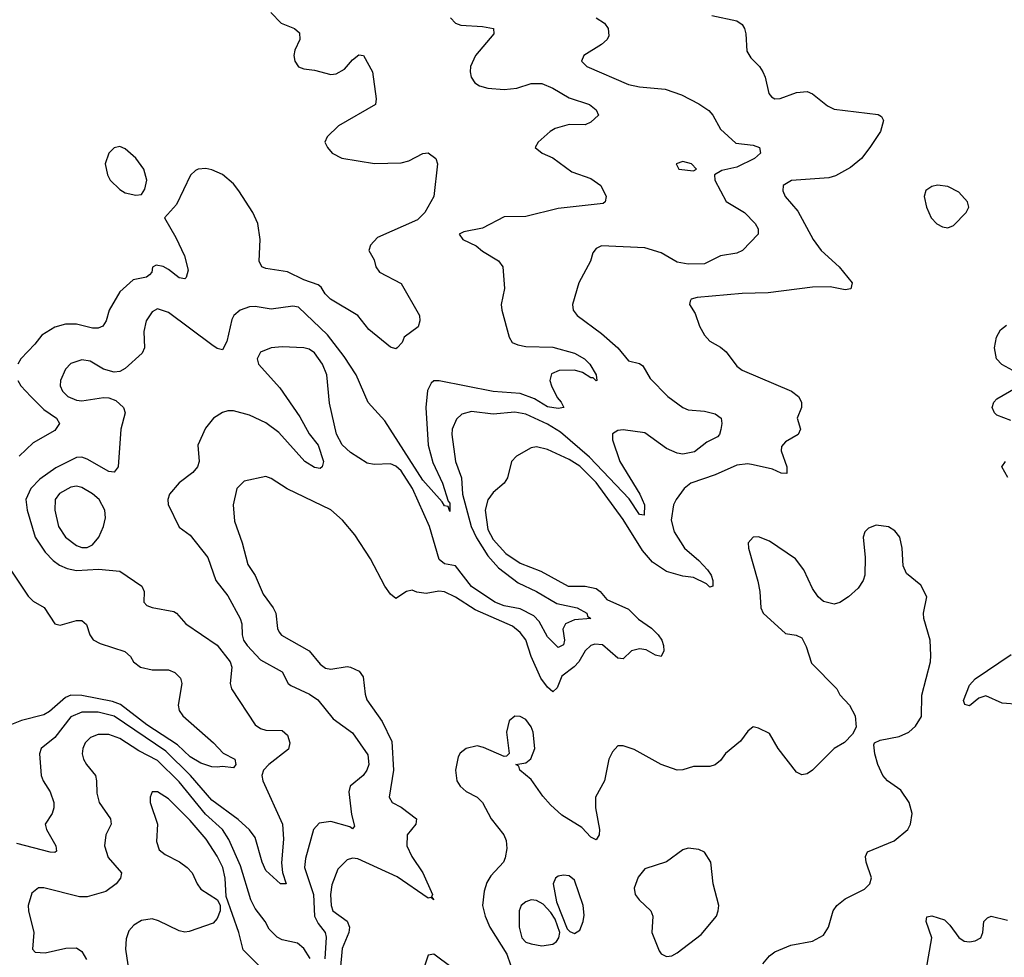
# Model space of a CAD drawing. Header units: inches. Extents: x 1603819 to 1745079, y 385938 to 533966.
# Tile 279 of 561: x 1695300 to 1698938, y 434238 to 437703. Entities that reach past the tile are written whole.
import ezdxf

# ---------------------------------------------------------------- set-up
doc = ezdxf.new("R2010")
doc.units = ezdxf.units.IN
doc.header["$MEASUREMENT"] = 0
doc.layers.add('B6493', color=7, linetype='Continuous')

msp = doc.modelspace()

# ---------------------------------------------------------------- linework, layer by layer
at = {"layer": 'B6493', "color": 5}
for points, elevation in [([(1696891.8, 437710), (1696910.6, 437690), (1696930, 437682.8), (1697010, 437678), (1697051, 437670), (1697052.4, 437650), (1696984.4, 437570), (1696966, 437530), (1696964.2, 437510), (1696968.8, 437490), (1696982.4, 437470), (1696999, 437459), (1697029.6, 437449.6), (1697090, 437445), (1697137, 437450), (1697190, 437467), (1697230, 437467.5), (1697270, 437450.1), (1697330, 437413.8), (1697405.5, 437390), (1697430.4, 437370), (1697438.8, 437350), (1697410, 437324.5), (1697390, 437314), (1697330, 437315.1), (1697279.2, 437300.8), (1697260.7, 437290), (1697216, 437250), (1697204.7, 437230), (1697231.3, 437210), (1697270, 437192.4), (1697340.8, 437140.8), (1697410, 437115.5), (1697447.2, 437090), (1697467, 437050), (1697463, 437030), (1697456.5, 437023.5), (1697290, 437005.2), (1697170, 436975), (1697090, 436974.8), (1697010, 436932.2), (1696941.4, 436918.6), (1696924, 436910), (1696937.3, 436890), (1696986.7, 436866.7), (1697010, 436847.2), (1697070, 436811.7), (1697086, 436790), (1697091.7, 436710), (1697079.5, 436650), (1697081.3, 436630), (1697109.3, 436529.3), (1697120.3, 436510), (1697140.9, 436500.9), (1697170, 436495.7), (1697270, 436492.4), (1697350.3, 436470), (1697386.7, 436450), (1697406.7, 436430), (1697430.2, 436390), (1697433, 436370), (1697430, 436368), (1697419.4, 436379.4), (1697410, 436379.7), (1697379.5, 436399.5), (1697350, 436408.1), (1697294.1, 436405.9), (1697265.8, 436394.2), (1697259.3, 436370), (1697265, 436350), (1697286.1, 436306.1), (1697301.1, 436290), (1697310.5, 436270), (1697290, 436265.6), (1697250, 436272.1), (1697202, 436302), (1697150, 436321.5), (1697050, 436329), (1696850, 436368.2), (1696830, 436368.1), (1696820.1, 436359.9), (1696807.6, 436332.4), (1696800.5, 436270), (1696810.1, 436130.1), (1696826.8, 436066.8), (1696862.8, 435990), (1696883.4, 435923.4), (1696890, 435915.8), (1696890, 435886), (1696883.9, 435903.9), (1696870, 435906.2), (1696861.6, 435921.6), (1696790, 436000.9), (1696650, 436220.7), (1696588.1, 436288.1), (1696543.9, 436390), (1696498.8, 436458.8), (1696437.7, 436537.7), (1696330, 436639.9), (1696310, 436644.5), (1696230, 436632.5), (1696170, 436642.9), (1696150, 436641.8), (1696115.2, 436630), (1696091.5, 436610), (1696084.6, 436595.4), (1696065.8, 436514.2), (1696050, 436482.4), (1696030, 436487.4), (1696010, 436500.8), (1695850, 436620.8), (1695810, 436634.2), (1695790, 436622.7), (1695767.4, 436590), (1695759.5, 436550), (1695762, 436490), (1695753.1, 436470), (1695690, 436413.6), (1695670, 436402.9), (1695650, 436400.5), (1695610, 436412), (1695560.5, 436440.5), (1695530, 436445.4), (1695490, 436432.5), (1695470, 436411.1), (1695451.1, 436370), (1695450.2, 436350), (1695458.4, 436330), (1695478, 436310), (1695510, 436296.4), (1695530, 436294), (1695610, 436306.7), (1695630, 436306), (1695656.1, 436296.1), (1695684.4, 436270), (1695690.3, 436250), (1695674, 436190), (1695664, 436050), (1695650, 436031.3), (1695630, 436032.7), (1695550, 436079.1), (1695530, 436086.3), (1695510, 436085), (1695433.7, 436046.3), (1695374.5, 436005.5), (1695342, 435970), (1695323.2, 435930), (1695328.1, 435890), (1695358, 435790), (1695394.7, 435734.7), (1695424.2, 435704.2), (1695447.7, 435687.7), (1695475.4, 435675.4), (1695510, 435667.4), (1695591.8, 435671.8), (1695670, 435664.6), (1695751.8, 435610), (1695760.3, 435590), (1695759.5, 435550), (1695770, 435537.6), (1695790.2, 435530.2), (1695870, 435516.5), (1695880.3, 435510), (1695914.3, 435470), (1696030, 435391), (1696078.3, 435330), (1696084.8, 435310), (1696077.8, 435250), (1696083.1, 435230), (1696170, 435097.4), (1696190, 435083.5), (1696210, 435077.8), (1696270, 435076.2), (1696290, 435058.5), (1696298.4, 435030), (1696293.2, 435006.8), (1696220.4, 434950), (1696201.4, 434930), (1696195, 434910), (1696198.7, 434890), (1696271.5, 434730), (1696274.5, 434674.5), (1696267.5, 434587.5), (1696272, 434552), (1696284.7, 434510), (1696264.5, 434510), (1696210, 434558.7), (1696195.7, 434590), (1696170, 434680.5), (1696149.4, 434709.4), (1696107.4, 434747.4), (1696010, 434819.3), (1695931.9, 434910), (1695840.3, 435000.3), (1695650, 435128.6), (1695590, 435144.1), (1695530, 435143.7), (1695490, 435127.2), (1695430, 435050.6), (1695380.3, 435010), (1695374, 434990), (1695380.3, 434910), (1695387.6, 434890), (1695412.6, 434850), (1695426.2, 434810), (1695427.1, 434790), (1695420.9, 434770), (1695394, 434730), (1695399.2, 434710), (1695433.4, 434650), (1695436.4, 434630), (1695430, 434625.4), (1695413.2, 434626.8), (1695290, 434658.5)], 340), ([(1696227.7, 437730), (1696266.8, 437690), (1696316, 437670), (1696334, 437654), (1696335.5, 437630), (1696317, 437590), (1696313.4, 437570), (1696317.4, 437550), (1696330, 437528.9), (1696350, 437520.8), (1696390, 437516.9), (1696450, 437500.7), (1696470, 437502.4), (1696500.3, 437519.7), (1696530, 437554.9), (1696553.4, 437573.4), (1696570.8, 437570), (1696604, 437510), (1696617.1, 437410), (1696615.5, 437390), (1696478, 437310), (1696436.4, 437270), (1696428.2, 437250), (1696437.1, 437230), (1696454.9, 437210), (1696490, 437191.6), (1696611.9, 437171.9), (1696710, 437173.5), (1696738.2, 437181.8), (1696790, 437208.7), (1696810, 437210.3), (1696837.3, 437190), (1696843.8, 437170), (1696830.8, 437050), (1696796.9, 436990), (1696770, 436963.2), (1696622.6, 436897.4), (1696596.3, 436870), (1696590.7, 436850), (1696610, 436816), (1696616.4, 436790), (1696630.2, 436770.2), (1696710, 436727.7), (1696777, 436610), (1696779.3, 436590), (1696772.1, 436567.9), (1696721, 436530), (1696714, 436510), (1696694.8, 436490), (1696690, 436486.6), (1696670, 436492.7), (1696590, 436557.6), (1696549.2, 436609.2), (1696448.5, 436670), (1696428.8, 436690), (1696414.7, 436714.7), (1696402.8, 436722.8), (1696350, 436741), (1696290, 436770.6), (1696210, 436783.5), (1696195.1, 436790), (1696184.7, 436810), (1696188.8, 436890), (1696179.7, 436950), (1696161.3, 436990), (1696110.3, 437070), (1696090, 437096.1), (1696050, 437130.3), (1696010, 437148), (1695987.6, 437152.4), (1695960.3, 437150), (1695950, 437146), (1695931.7, 437128.3), (1695879.6, 437020.4), (1695835.5, 436970), (1695877.6, 436897.6), (1695909.4, 436830), (1695922.4, 436777.6), (1695915.6, 436750), (1695910, 436745.6), (1695890, 436749.2), (1695850, 436779.8), (1695830, 436790.6), (1695804.3, 436795.7), (1695791.6, 436788.4), (1695788.1, 436770), (1695780.6, 436759.4), (1695768.7, 436751.3), (1695719.1, 436740.9), (1695670, 436697.6), (1695631.1, 436630), (1695619.4, 436590), (1695607.2, 436570), (1695590, 436563.2), (1695570, 436563.2), (1695510, 436577.1), (1695470, 436577.5), (1695430, 436566.4), (1695382.6, 436537.4), (1695356.8, 436503.2), (1695304.2, 436450), (1695294, 436430)], 320), ([(1697858, 437718), (1697950, 437698.7), (1697970, 437684.9), (1697978.7, 437670), (1697982.6, 437650), (1697987, 437587), (1698002, 437562), (1698033.4, 437530), (1698046, 437510), (1698054.9, 437490), (1698068.4, 437430), (1698078.3, 437418.3), (1698090, 437410.4), (1698110, 437412.2), (1698170, 437434.3), (1698210, 437437), (1698230, 437428.4), (1698284.7, 437384.7), (1698310, 437371.7), (1698472.1, 437352.1), (1698484.9, 437344.9), (1698491.5, 437330), (1698480.2, 437290), (1698441.1, 437230), (1698410.5, 437189.5), (1698370, 437156.2), (1698313.9, 437126.1), (1698290, 437118.7), (1698151.5, 437108.5), (1698121.3, 437090), (1698120.3, 437070), (1698128.8, 437050), (1698175.7, 436995.7), (1698231.9, 436890), (1698261.1, 436850), (1698327.6, 436790), (1698376, 436730), (1698371.3, 436708.7), (1698350, 436704.7), (1698295.2, 436715.2), (1698230, 436715), (1698066, 436694), (1697970, 436690.6), (1697803.9, 436676.1), (1697781, 436670), (1697777.3, 436662.7), (1697775.5, 436650), (1697796.5, 436616.5), (1697812.2, 436570), (1697830, 436536.5), (1697850, 436515.3), (1697890, 436492.6), (1697910, 436474.9), (1697950, 436423), (1697970, 436408.2), (1698152.4, 436330), (1698178, 436310), (1698188.9, 436290), (1698188.7, 436270), (1698172.4, 436230), (1698184.6, 436190), (1698176.5, 436170), (1698130, 436143), (1698114.7, 436125.3), (1698114, 436110), (1698134.3, 436050), (1698134.3, 436025.7), (1698113.4, 436026.6), (1698081.3, 436041.3), (1698010, 436057.8), (1697990, 436061.1), (1697950, 436056.2), (1697870, 436021.2), (1697780.2, 435990), (1697754.8, 435970), (1697725.6, 435930), (1697716.3, 435910), (1697706.7, 435853.3), (1697718.9, 435810), (1697756.3, 435750), (1697810, 435703.9), (1697841.1, 435670), (1697854.6, 435650), (1697861.2, 435630), (1697861.6, 435610), (1697850, 435606.2), (1697838.2, 435618.2), (1697790, 435641.4), (1697750, 435646.2), (1697690, 435663.9), (1697638, 435698), (1697601.3, 435741.3), (1697530, 435855.8), (1697430, 435992.8), (1697370, 436053.5), (1697330, 436077.1), (1697250, 436114), (1697210, 436123.9), (1697190, 436120.7), (1697136, 436090), (1697117.3, 436070), (1697102.2, 436010), (1697090.2, 435990), (1697050, 435955.5), (1697030, 435928), (1697020.1, 435890), (1697030, 435818.5), (1697050, 435782.4), (1697097.1, 435730), (1697150, 435694.2), (1697225.3, 435665.3), (1697326.3, 435610), (1697390, 435609.4), (1697430, 435600.3), (1697444.5, 435590), (1697470, 435559.8), (1697550, 435524.5), (1697587.1, 435487.1), (1697634.6, 435454.6), (1697659.1, 435430), (1697672.3, 435410), (1697678.8, 435390), (1697680.8, 435370), (1697670.1, 435350), (1697650, 435354.4), (1697614.4, 435374.4), (1697590, 435377.4), (1697561, 435370), (1697530, 435341.1), (1697510, 435343.2), (1697453.2, 435393.2), (1697424.9, 435395.1), (1697410, 435389.8), (1697390, 435370.8), (1697366, 435330), (1697348.8, 435311.2), (1697303.1, 435276.9), (1697285.6, 435234.4), (1697270, 435219), (1697250, 435236.5), (1697226.4, 435270), (1697189.9, 435350), (1697170, 435411.7), (1697150, 435438.1), (1697121.2, 435461.2), (1696982.6, 435522.6), (1696910, 435569.2), (1696870, 435588.4), (1696849.3, 435590.7), (1696802.7, 435582.7), (1696767.5, 435587.5), (1696750, 435595.1), (1696730, 435589.2), (1696690, 435563.7), (1696670, 435580.5), (1696650, 435609.7), (1696596.7, 435710), (1696538.8, 435798.8), (1696493.4, 435853.4), (1696450, 435891.1), (1696289.1, 435969.1), (1696230, 436007.1), (1696210, 436014.5), (1696130, 435997), (1696103.2, 435970), (1696088.8, 435910), (1696094.2, 435850), (1696122.7, 435770), (1696143.1, 435690), (1696170, 435649.2), (1696199.6, 435579.6), (1696237.3, 435530), (1696246.8, 435510), (1696253.1, 435453.1), (1696259.1, 435439.1), (1696268.3, 435428.3), (1696369.4, 435370), (1696410, 435321.7), (1696430, 435306.4), (1696450, 435302.2), (1696510, 435312.7), (1696522.8, 435310), (1696555, 435295), (1696570, 435274.9), (1696577.1, 435210), (1696583.5, 435190), (1696640.1, 435110), (1696675.4, 435035.4), (1696681.3, 434930), (1696665.3, 434830), (1696676.1, 434810), (1696710, 434792.6), (1696766.3, 434750), (1696764.4, 434730), (1696731.4, 434690), (1696730.2, 434650), (1696748.6, 434610), (1696790, 434550.2), (1696825, 434470), (1696821.4, 434461.4), (1696831.1, 434450), (1696819, 434459), (1696810, 434456.8), (1696695.2, 434535.2), (1696550, 434602.5), (1696530, 434603.8), (1696510, 434598.7), (1696476.2, 434563.8), (1696453.9, 434506.1), (1696449.3, 434470.7), (1696450.6, 434430), (1696457, 434410), (1696510, 434371.1), (1696519.4, 434350), (1696516.8, 434330), (1696492, 434270), (1696484.2, 434190)], 380), ([(1697430, 437709.1), (1697461.1, 437690), (1697474.9, 437670), (1697476.4, 437643.6), (1697470.3, 437630), (1697450, 437611.2), (1697384.9, 437570), (1697376.3, 437550), (1697395.5, 437530), (1697550, 437463.5), (1697590, 437454.6), (1697685.6, 437445.6), (1697744.9, 437424.9), (1697810, 437392), (1697846.8, 437366.8), (1697861.3, 437350), (1697890, 437297.8), (1697946, 437246), (1698010, 437238.9), (1698034, 437230), (1698037.8, 437210), (1698015.2, 437190), (1697950, 437157.9), (1697894.8, 437145.2), (1697867.3, 437130), (1697868.4, 437110), (1697911, 437031), (1697978.6, 436990), (1698017.4, 436950), (1698028.5, 436930), (1698028.2, 436910), (1697970.3, 436850), (1697950, 436839.8), (1697890, 436829.8), (1697830, 436800.7), (1697770, 436799), (1697730, 436807.2), (1697670, 436841.1), (1697610, 436859.5), (1697450, 436866.9), (1697430, 436857.6), (1697418.3, 436841.7), (1697408.9, 436810), (1697365.8, 436730), (1697343.1, 436650), (1697345.3, 436630), (1697360.5, 436610), (1697450, 436542.8), (1697510.1, 436490.1), (1697550, 436442.4), (1697590, 436432.3), (1697603.1, 436423.1), (1697630, 436377.2), (1697694.7, 436310), (1697750, 436269.4), (1697770, 436261.7), (1697830, 436255.9), (1697870, 436246.9), (1697892.2, 436230), (1697894.9, 436210), (1697891.1, 436188.9), (1697886, 436170), (1697878.1, 436161.9), (1697838.6, 436141.4), (1697793.6, 436106.4), (1697750, 436097.5), (1697730, 436101), (1697690, 436118.8), (1697610, 436175.8), (1697530, 436187.4), (1697510, 436185.1), (1697490, 436172), (1697490.2, 436149.8), (1697517.4, 436070), (1697592.1, 435950), (1697608.6, 435910), (1697608, 435872), (1697590, 435874), (1697552, 435932), (1697406.1, 436086.1), (1697298.4, 436178.4), (1697250, 436207.6), (1697170, 436245.6), (1697130, 436253), (1697050, 436245.7), (1696970, 436255), (1696934.4, 436245.6), (1696913.9, 436226.1), (1696898.4, 436190), (1696896.6, 436170), (1696910.8, 436070), (1696933.2, 436010), (1696936.9, 435950), (1696968.3, 435830), (1696988.3, 435788.3), (1697030, 435721.4), (1697070, 435677.8), (1697142.2, 435622.2), (1697210, 435590), (1697285, 435545), (1697360.3, 435530), (1697396, 435510), (1697398.5, 435498.5), (1697410.4, 435490), (1697350, 435485.1), (1697317, 435470), (1697307.2, 435450), (1697313.5, 435410), (1697310, 435393.3), (1697290, 435383.4), (1697250, 435422.4), (1697219.4, 435479.4), (1697200.1, 435500.1), (1697150, 435525.9), (1697090, 435536.4), (1697056.1, 435550), (1696970, 435608.8), (1696910, 435685.2), (1696870, 435692.2), (1696850, 435708.2), (1696814.1, 435830), (1696752, 435970), (1696710, 436035.5), (1696690, 436053), (1696670, 436061.1), (1696610, 436059.4), (1696583.7, 436063.7), (1696523, 436103), (1696491.4, 436131.4), (1696471.2, 436171.2), (1696445.6, 436285.6), (1696435, 436390), (1696419.4, 436430), (1696390, 436471.9), (1696370, 436485.4), (1696350, 436489.8), (1696270, 436493.8), (1696230, 436490.8), (1696190, 436474.5), (1696178, 436450), (1696183, 436430), (1696262.1, 436342.1), (1696335.4, 436235.4), (1696370, 436172.9), (1696403.6, 436130), (1696422.6, 436070), (1696418, 436050), (1696410, 436044.2), (1696390, 436048.1), (1696353.8, 436070), (1696257.7, 436177.7), (1696210, 436212.6), (1696150, 436241.3), (1696090, 436257.4), (1696070, 436257.6), (1696050, 436250.9), (1696017.1, 436230), (1695986.7, 436193.3), (1695958.9, 436130), (1695963.6, 436070), (1695957.4, 436050), (1695940.3, 436030), (1695890, 435991), (1695854.3, 435950), (1695847.8, 435930), (1695849, 435911), (1695890, 435828), (1695930, 435798.4), (1695996, 435716), (1696024.6, 435630), (1696070, 435574.3), (1696115.4, 435490), (1696120.9, 435470), (1696121.9, 435430), (1696127.9, 435410), (1696141.2, 435390), (1696190, 435337.3), (1696270, 435293.1), (1696292.6, 435250), (1696302, 435242), (1696371.5, 435210), (1696402.4, 435190), (1696458.8, 435118.8), (1696530, 435068), (1696586.2, 434986.2), (1696590.1, 434950), (1696583.2, 434930), (1696570, 434909.8), (1696522, 434870), (1696516.5, 434850), (1696526.3, 434766.3), (1696537.6, 434722.4), (1696530, 434713.2), (1696520.1, 434720.1), (1696450, 434739.5), (1696406.9, 434733.1), (1696385.6, 434710), (1696356.8, 434603.2), (1696353.2, 434570), (1696385.5, 434470), (1696390.1, 434390), (1696403.1, 434363.1), (1696429.6, 434330), (1696432.9, 434312.9), (1696428.2, 434231.8)], 360), ([(1698970, 436406.3), (1698928.7, 436428.7), (1698909.8, 436450), (1698902, 436490), (1698909.1, 436530), (1698923.8, 436556.2), (1698945.7, 436574.3)], 380), ([(1695293.5, 436370), (1695305, 436350), (1695341.4, 436310), (1695390, 436262.7), (1695436, 436230), (1695447.6, 436210), (1695430, 436185), (1695350, 436138.8), (1695299, 436090)], 320), ([(1698961.8, 436221.8), (1698910, 436241.8), (1698901.6, 436250), (1698893, 436270), (1698899.1, 436290), (1698910, 436302.1), (1699027.3, 436370)], 380), ([(1698950.9, 436010.9), (1698928.9, 436050), (1698942.6, 436070)], 380), ([(1698045.6, 434214.4), (1698070, 434243.1), (1698090, 434258), (1698150, 434282.4), (1698230, 434297.5), (1698270, 434319.6), (1698288.9, 434350), (1698305.8, 434410), (1698319.8, 434430), (1698350, 434454.5), (1698421.7, 434490), (1698441.6, 434510), (1698447.9, 434532.1), (1698427.4, 434590), (1698424.8, 434610), (1698432.5, 434627.5), (1698531.4, 434668.6), (1698581.4, 434710), (1698591.6, 434730), (1698597.3, 434770), (1698586.6, 434810), (1698555.6, 434855.6), (1698507.1, 434890), (1698489.7, 434910), (1698471.1, 434950), (1698459.5, 434990), (1698456.4, 435023.6), (1698458, 435030), (1698479.5, 435040.5), (1698550, 435053.4), (1698585.8, 435070), (1698610, 435091.9), (1698632, 435128), (1698633.7, 435206.3), (1698664.9, 435330), (1698666.8, 435353.2), (1698664.5, 435410), (1698640.4, 435490), (1698639.7, 435510), (1698651.5, 435570), (1698630, 435612.7), (1698576.6, 435656.6), (1698564.7, 435684.7), (1698561.2, 435750), (1698552.2, 435790), (1698534.1, 435814.1), (1698510, 435828.2), (1698464.7, 435835.3), (1698436.5, 435823.5), (1698422.6, 435810), (1698416.1, 435790), (1698424.4, 435715.6), (1698422.6, 435650), (1698417.1, 435630), (1698398.3, 435601.7), (1698362.8, 435570), (1698330.3, 435549.7), (1698310, 435543.5), (1698270, 435553), (1698250, 435569.6), (1698230, 435600.7), (1698198, 435670), (1698166.4, 435710), (1698070, 435775.4), (1698030, 435791.7), (1698010, 435791.1), (1697992, 435770), (1697992.8, 435750), (1698027.6, 435627.6), (1698035.3, 435590), (1698038, 435530), (1698047.4, 435510), (1698130, 435434.9), (1698168.9, 435428.9), (1698190, 435418), (1698206.2, 435386.2), (1698225.2, 435325.2), (1698319, 435230), (1698330, 435208.2), (1698366, 435170), (1698386.8, 435130), (1698391.3, 435088.7), (1698376.9, 435063.1), (1698347.9, 435032.1), (1698310, 435009.5), (1698230, 434929.6), (1698210, 434915.6), (1698190, 434911.8), (1698170, 434922), (1698102.2, 435010), (1698070, 435064.5), (1698030, 435085.1), (1698010, 435089.4), (1697990, 435073.2), (1697963.1, 435036.9), (1697908.4, 434991.6), (1697890, 434965.2), (1697870.4, 434949.6), (1697850, 434943.6), (1697790, 434943.6), (1697750, 434931.1), (1697730, 434929.7), (1697670, 434950.8), (1697570, 435006.3), (1697530, 435019.7), (1697510, 435019.5), (1697490, 434997), (1697477.3, 434970), (1697460.7, 434890), (1697427.8, 434830), (1697427.2, 434790), (1697442.8, 434710), (1697441.1, 434690), (1697430, 434672), (1697410, 434681.6), (1697377.6, 434717.6), (1697303.8, 434763.8), (1697261.8, 434801.8), (1697232.9, 434832.9), (1697190, 434894.5), (1697148.4, 434930), (1697144.4, 434944.4), (1697134, 434950), (1697170, 434956.3), (1697189.1, 434970.9), (1697203.9, 435010), (1697197.2, 435070), (1697189.9, 435090), (1697170, 435116.9), (1697150, 435128.2), (1697130, 435129.2), (1697108.3, 435111.7), (1697099.1, 435070), (1697108.6, 434991.4), (1697099, 434981), (1697090, 434980.4), (1697013.7, 435013.7), (1696990, 435019.1), (1696950.5, 435010), (1696927.5, 434992.5), (1696920.9, 434979.1), (1696910.2, 434930), (1696915.2, 434890), (1696927.5, 434870), (1696950, 434850.2), (1696990, 434829.5), (1697010.5, 434810.5), (1697042.2, 434750), (1697089.6, 434690), (1697098.1, 434670), (1697100.4, 434639.6), (1697094.4, 434605.6), (1697087.3, 434590), (1697041.3, 434538.7), (1697025.7, 434514.3), (1697017, 434483), (1697010.8, 434430), (1697020.4, 434390), (1697036.8, 434350), (1697099.7, 434250), (1697113.5, 434210)], 420), ([(1695268.2, 435668.2), (1695332.1, 435572.1), (1695350, 435554), (1695390.3, 435530.3), (1695430.3, 435470.3), (1695450, 435465.8), (1695510, 435482.7), (1695530, 435482.8), (1695547.3, 435467.3), (1695559, 435430), (1695571.8, 435411.8), (1695597.9, 435397.9), (1695688.4, 435368.4), (1695710.1, 435350.1), (1695721.3, 435330), (1695747.2, 435310), (1695790, 435300.6), (1695850, 435300.7), (1695873.7, 435290), (1695894.3, 435270), (1695899.7, 435250), (1695886.5, 435170), (1695890.2, 435150), (1695902.8, 435130), (1696016.4, 435030), (1696052.4, 434992.4), (1696094.9, 434970), (1696099.5, 434950), (1696090, 434938.7), (1696050, 434943.1), (1696030, 434940.3), (1696010, 434941.8), (1695970, 434954.9), (1695930, 434979.4), (1695883.7, 435023.7), (1695770, 435097.3), (1695672.7, 435172.7), (1695643.1, 435183.1), (1695530, 435205.5), (1695490, 435206.6), (1695470, 435197.8), (1695410, 435146), (1695390, 435134.5), (1695306.8, 435113.2), (1695270, 435098.5)], 320), ([(1698992.5, 435172.5), (1698930, 435176.9), (1698870, 435204.2), (1698844, 435196), (1698810, 435167.8), (1698792.1, 435172.1), (1698787.5, 435187.5), (1698810, 435243.8), (1698830, 435267.5), (1698963.1, 435356.9)], 380), ([(1696374, 434234), (1696350, 434271.1), (1696326.6, 434290), (1696270, 434303.2), (1696252.1, 434312.1), (1696221.7, 434341.7), (1696207.1, 434370), (1696170, 434418.9), (1696154.6, 434450), (1696116.3, 434576.3), (1696073.2, 434673.2), (1696049.6, 434710), (1695987.4, 434767.4), (1695890, 434886.3), (1695810, 434965.6), (1695740.9, 435000.9), (1695670, 435046.3), (1695630, 435060.9), (1695590, 435061.6), (1695562.6, 435050), (1695542.8, 435030), (1695533.6, 435010), (1695531.6, 434990), (1695536.3, 434970), (1695547.7, 434950), (1695580.2, 434910), (1695584.8, 434890), (1695584.9, 434844.9), (1695594.4, 434810), (1695636.2, 434750), (1695638.2, 434730), (1695619, 434690), (1695613.4, 434650), (1695627.1, 434607.1), (1695676.1, 434550), (1695673.1, 434530), (1695656.5, 434510), (1695619, 434481), (1695550, 434461.6), (1695521.7, 434461.7), (1695390, 434495.3), (1695370, 434495.3), (1695345.2, 434474.8), (1695332.3, 434430), (1695333.4, 434410), (1695353.2, 434330), (1695348.2, 434268.2), (1695357.1, 434257.1), (1695394.4, 434254.4), (1695471.4, 434271.4), (1695510, 434272.5), (1695530, 434259.6), (1695547.1, 434230)], 360), ([(1696190, 434201.1), (1696125.8, 434265.8), (1696109.8, 434330), (1696062.8, 434462.8), (1696059.6, 434530), (1696050.4, 434570), (1696030, 434611.7), (1695990, 434675), (1695930, 434743.9), (1695850, 434823.1), (1695810, 434849.7), (1695790.5, 434849.5), (1695782.6, 434830), (1695782, 434810), (1695810.1, 434730.1), (1695805.7, 434665.7), (1695815.6, 434635.6), (1695837.7, 434617.7), (1695891.3, 434591.3), (1695919.6, 434570), (1695937.8, 434550), (1695955.8, 434510), (1695970, 434490.3), (1696030.7, 434450), (1696041.6, 434430), (1696041.6, 434410), (1696030, 434381.2), (1696015.3, 434364.7), (1695927.1, 434332.9), (1695910, 434330.8), (1695890, 434335.3), (1695813.3, 434373.3), (1695790, 434379.9), (1695750, 434374), (1695722.6, 434357.4), (1695704, 434336), (1695693.5, 434306.5), (1695691.4, 434268.6), (1695700.4, 434210)], 380), ([(1698649.8, 434190), (1698669.9, 434310), (1698649.6, 434370), (1698652, 434388), (1698670, 434391.5), (1698716.5, 434376.5), (1698737.1, 434357.1), (1698770, 434311), (1698790, 434297.5), (1698810, 434295.1), (1698830, 434298.5), (1698851.8, 434310), (1698859.2, 434330), (1698862.9, 434370), (1698875.5, 434384.5), (1698890.1, 434390.1), (1698950, 434375.8)], 380), ([(1696898.7, 434198.7), (1696830, 434249.7), (1696810, 434246), (1696784.2, 434170)], 420)]:
    msp.add_lwpolyline(points, dxfattribs=dict(at, elevation=elevation))
for points, elevation in [([(1695670, 437234.5), (1695650, 437229.7), (1695630, 437209.6), (1695616.8, 437170), (1695624.4, 437130), (1695635.3, 437110), (1695670, 437074.8), (1695690, 437063.3), (1695730, 437053.8), (1695750, 437056.5), (1695763.3, 437076.7), (1695769.8, 437110), (1695759.2, 437150), (1695730, 437190.6), (1695690, 437225.6)], 320), ([(1697750, 437178.9), (1697726, 437170), (1697736, 437150), (1697790, 437144.4), (1697801.2, 437150), (1697782.7, 437170)], 360), ([(1698691.8, 437091.8), (1698670, 437086.6), (1698648.7, 437071.3), (1698641.5, 437050), (1698650, 437010.4), (1698667.4, 436970), (1698688.9, 436948.9), (1698710, 436937.6), (1698730, 436934.2), (1698750, 436942), (1698796.9, 436990), (1698807.1, 437010), (1698802, 437030), (1698770, 437065.3), (1698730, 437086)], 420), ([(1695510, 435978.6), (1695490, 435975.4), (1695447.7, 435952.3), (1695431.4, 435930), (1695430.6, 435890), (1695443.9, 435830), (1695470.1, 435790.1), (1695510, 435759.2), (1695530, 435752), (1695550, 435752.7), (1695570, 435762.4), (1695592.8, 435790), (1695609.9, 435830), (1695617.7, 435862.3), (1695615.3, 435890), (1695593.6, 435930), (1695570, 435951), (1695530, 435974.3)], 360), ([(1697770, 434641.1), (1697750, 434635.4), (1697690, 434591.1), (1697610, 434565.4), (1697585.5, 434534.5), (1697570, 434493.2), (1697574.7, 434470), (1697589.2, 434450), (1697631.6, 434410), (1697639.6, 434390), (1697635.3, 434330), (1697662.5, 434262.5), (1697670, 434250.7), (1697690, 434240.7), (1697710, 434244), (1697730, 434254), (1697818, 434322), (1697875.1, 434390), (1697881.3, 434410), (1697883, 434430), (1697862.2, 434510), (1697854.2, 434590), (1697830, 434626), (1697810, 434636.9)], 440), ([(1697310, 434541.9), (1697290, 434537.4), (1697279.7, 434530), (1697271.4, 434510), (1697283.1, 434443.1), (1697322.8, 434342.8), (1697332.8, 434332.8), (1697350, 434326), (1697370, 434338.8), (1697382.8, 434370), (1697386.2, 434393.8), (1697381.8, 434430), (1697350, 434523.5), (1697330, 434538.6)], 440), ([(1697190, 434449.8), (1697170, 434443.5), (1697153.4, 434430), (1697145.6, 434410), (1697146.2, 434350), (1697155.9, 434310), (1697170, 434294.4), (1697190, 434287.4), (1697230, 434280.5), (1697270, 434286.7), (1697283.9, 434296.1), (1697292.7, 434310), (1697296, 434330), (1697278.6, 434378.6), (1697263.1, 434403.1), (1697233.9, 434433.9), (1697210, 434447.7)], 440)]:
    msp.add_lwpolyline(points, close=True, dxfattribs=dict(at, elevation=elevation))

doc.saveas('drawing.dxf')
